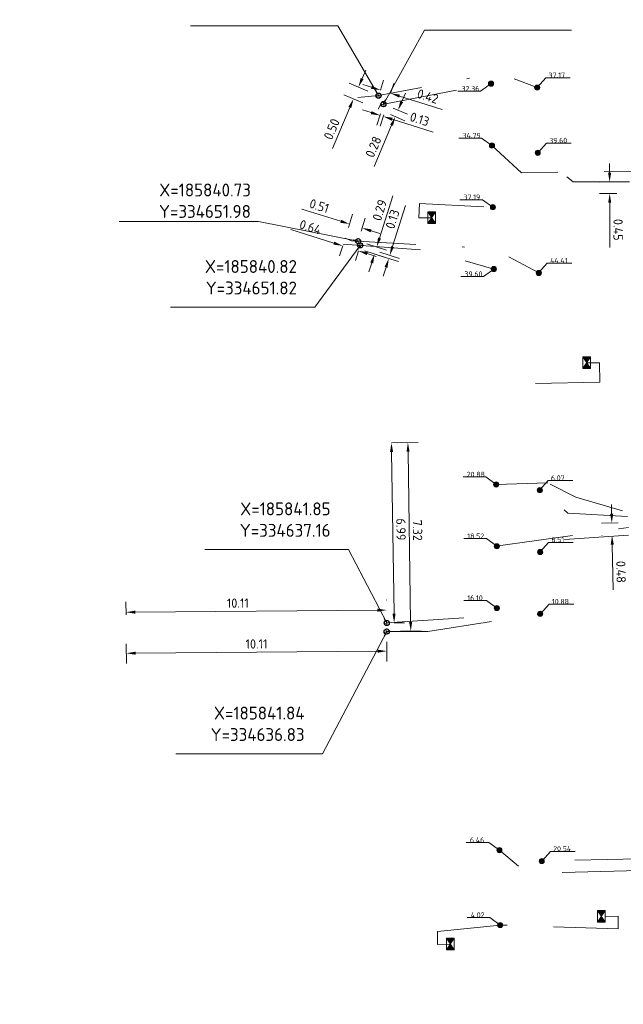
# Model space of a CAD drawing. Header units: inches. Extents: x 0 to 191500, y 0 to 342750.
# Tile 334 of 547: x 185828 to 185851, y 334622 to 334661. Entities that reach past the tile are written whole.
import ezdxf

# ---------------------------------------------------------------- set-up
doc = ezdxf.new("R2010")
doc.units = ezdxf.units.IN
doc.header["$MEASUREMENT"] = 0
for name, pattern in [('RI-HWA_HUISAANSLUITING', [4.8, 3, -1.8]), ('RI-HWA_KOLKAANSLUITING', [4.3, 2.5, -1.8]), ('RI-VWA_HUISAANSLUITING', [6.1, 2.5, -1.8, 0, -1.8])]:
    doc.linetypes.add(name, pattern=pattern)
doc.layers.get('0').update_dxf_attribs({"lineweight": 20})
doc.layers.get('DefPoints').update_dxf_attribs({"lineweight": 20})
for name, color, linetype, lineweight in [('ECW', 150, 'Continuous', 20), ('N-WE-RI-HWA-MAATVOERING-T25', 151, 'Continuous', 20), ('N-WE-RI-HWA_HUISAANSLUITING_PVC_160-G', 150, 'RI-HWA_HUISAANSLUITING', 20), ('N-WE-RI-HWA_KOLK-S', 150, 'Continuous', 20), ('N-WE-RI-HWA_KOLKAANSLUITING_PVC_160-G', 150, 'RI-HWA_KOLKAANSLUITING', 20), ('N-WE-RI-HWA_RIOOLPUT_ONTSTOPPINGSPUT-G', 150, 'Continuous', 20), ('N-WE-RI-INLAAT', 7, 'Continuous', 20), ('N-WE-RI-VWA-MAATVOERING-T25', 30, 'Continuous', 20), ('N-WE-RI-VWA_HUISAANSLUITING_PVC_160-G', 20, 'RI-VWA_HUISAANSLUITING', 20), ('N-WE-RI-VWA_RIOOLPUT_ONTSTOPPINGSPUT-G', 30, 'Continuous', 20), ('Tekst algemeen', 7, 'Continuous', 20)]:
    doc.layers.add(name, color=color, linetype=linetype, lineweight=lineweight)
doc.styles.add('NLCS-ISO', font='txt')
doc.styles.add('NLCS-ISO-M200-T18', font='txt', dxfattribs={"height": 0.36})
doc.styles.add('NLCS-ISO-M200-T25', font='txt', dxfattribs={"height": 0.5})
doc.dimstyles.new('NLCS-M200-T18-PIJL_L2_H1', dxfattribs={"dimscale": 0.2, "dimtxt": 2.5, "dimasz": 1.8, "dimexe": 2, "dimexo": 2, "dimgap": 0.7, "dimtad": 1, "dimzin": 0, "dimdsep": 46, "dimtxsty": 'NLCS-ISO-M200-T18', "dimcen": 0, "dimdle": 2, "dimclrd": 256, "dimclre": 256, "dimclrt": 256, "dimadec": 1, "dimazin": 0, "dimtfac": 1, "dimtdec": 3, "dimtofl": 0, "dimtmove": 0, "dimatfit": 3, "dimfxl": 2, "dimfxlon": 1, "dimtfillclr": 256, "dimtolj": 1, "dimtzin": 0, "dimlwd": -1, "dimlwe": -1, "dimarcsym": 0})
doc.dimstyles.new('NLCS-M200-T25-OPENBOL_L0_H0', dxfattribs={"dimscale": 0.2, "dimtxt": 2.5, "dimasz": 1, "dimexe": 2, "dimexo": 0, "dimgap": 0.5, "dimtad": 1, "dimdec": 0, "dimzin": 0, "dimdsep": 46, "dimtxsty": 'NLCS-ISO-M200-T25', "dimblk": 'DOTBLANK', "dimcen": 2, "dimclrd": 256, "dimclre": 256, "dimclrt": 256, "dimadec": 0, "dimazin": 0, "dimtp": 1, "dimtm": 1, "dimtfac": 1, "dimtix": 1, "dimtofl": 0, "dimtmove": 1, "dimatfit": 3, "dimldrblk": 'DOTBLANK', "dimfxl": 1, "dimfxlon": 1, "dimtvp": 0.5, "dimtolj": 1, "dimtzin": 0, "dimlwd": -1, "dimlwe": -1, "dimarcsym": 0})
picture_1 = doc.add_image_def('image1.ecw', size_in_pixel=(220000, 285000))

# ---------------------------------------------------------------- blocks, each defined once
blk = doc.blocks.new('N-SRI-KOLK_STRAAT_450X300-SO')
h = blk.add_hatch(color=256)
h.dxf.hatch_style = 1
h.paths.add_polyline_path([(0, 0.75), (-1.125, 1.5), (-1.125, 0)])
h.paths.add_polyline_path([(1.125, 1.5), (0, 0.75), (1.125, 0)])
for p, q in [((-1.125, 0), (1.125, 1.5)), ((1.125, 0), (-1.125, 1.5))]:
    blk.add_line(p, q)
at = {"flags": 128}
blk.add_lwpolyline([(-1.125, 0), (1.125, 0), (1.125, 1.5), (-1.125, 1.5)], close=True, dxfattribs=at)
blk = doc.blocks.new('_DotBlank')
at = {"color": 0, "linetype": 'ByBlock', "lineweight": -2}
blk.add_line((-0.5, 0), (-1, 0), dxfattribs=at)
blk.add_circle((0, 0), 0.5, dxfattribs=at)
blk = doc.blocks.new('*D3584')
at = {"layer": 'DefPoints', "color": 0, "transparency": 16777216}
for p in [(185851.168, 334654.286), (185850.497, 334653.835), (185851.17, 334653.838)]:
    blk.add_point(p, dxfattribs=at)
at = {"layer": 'N-WE-RI-VWA-MAATVOERING-T25', "transparency": 16777216}
for p, q in [((185850.493, 334654.643), (185850.491, 334655.003)), ((185850.768, 334654.284), (185850.095, 334654.281)), ((185850.77, 334653.837), (185850.097, 334653.833)), ((185850.498, 334653.475), (185850.507, 334651.738))]:
    blk.add_line(p, q, dxfattribs=at)
for points in [[(185850.553, 334654.643), (185850.433, 334654.643), (185850.495, 334654.283)], [(185850.558, 334653.476), (185850.438, 334653.475), (185850.497, 334653.835)]]:
    blk.add_solid(points, dxfattribs=at)
at = {"layer": 'N-WE-RI-VWA-MAATVOERING-T25', "transparency": 16777216, "insert": (185850.823, 334652.428), "char_height": 0.36, "attachment_point": 5, "rotation": 270.2709, "style": 'NLCS-ISO-M200-T18'}
blk.add_mtext('\\A1;0.45', dxfattribs=at)
blk = doc.blocks.new('*D3585')
at = {"layer": 'DefPoints', "color": 0, "transparency": 16777216}
for p in [(185841.53, 334657.636), (185841.997, 334657.725), (185841.93, 334657.51)]:
    blk.add_point(p, dxfattribs=at)
at = {"layer": 'N-WE-RI-VWA-MAATVOERING-T25', "transparency": 16777216}
for p, q in [((185841.254, 334657.959), (185840.911, 334658.067)), ((185841.598, 334657.851), (185841.717, 334658.232)), ((185841.997, 334657.725), (185842.117, 334658.107)), ((185842.341, 334657.617), (185843.998, 334657.097))]:
    blk.add_line(p, q, dxfattribs=at)
for points in [[(185841.272, 334658.016), (185841.236, 334657.901), (185841.598, 334657.851)], [(185842.359, 334657.675), (185842.323, 334657.56), (185841.997, 334657.725)]]:
    blk.add_solid(points, dxfattribs=at)
at = {"layer": 'N-WE-RI-VWA-MAATVOERING-T25', "transparency": 16777216, "insert": (185843.437, 334657.608), "char_height": 0.36, "attachment_point": 5, "rotation": 342.5592, "style": 'NLCS-ISO-M200-T18'}
blk.add_mtext('\\A1;0.42', dxfattribs=at)
blk = doc.blocks.new('*D3586')
at = {"layer": 'DefPoints', "color": 0, "transparency": 16777216}
for p in [(185841.726, 334657.31), (185841.854, 334657.27), (185841.715, 334656.827)]:
    blk.add_point(p, dxfattribs=at)
at = {"layer": 'N-WE-RI-HWA-MAATVOERING-T25', "transparency": 16777216}
for p, q in [((185841.243, 334656.975), (185840.9, 334657.083)), ((185841.606, 334656.929), (185841.467, 334656.485)), ((185841.734, 334656.888), (185841.595, 334656.445)), ((185842.058, 334656.719), (185843.65, 334656.219))]:
    blk.add_line(p, q, dxfattribs=at)
for points in [[(185841.261, 334657.032), (185841.225, 334656.918), (185841.587, 334656.867)], [(185842.076, 334656.776), (185842.04, 334656.661), (185841.715, 334656.827)]]:
    blk.add_solid(points, dxfattribs=at)
at = {"layer": 'N-WE-RI-HWA-MAATVOERING-T25', "transparency": 16777216, "insert": (185843.122, 334656.72), "char_height": 0.36, "attachment_point": 5, "rotation": 342.5592, "style": 'NLCS-ISO-M200-T18'}
blk.add_mtext('\\A1;0.13', dxfattribs=at)
blk = doc.blocks.new('*D3587')
at = {"layer": 'DefPoints', "color": 0, "transparency": 16777216}
for p in [(185841.53, 334657.636), (185840.554, 334657.509), (185841.335, 334657.177)]:
    blk.add_point(p, dxfattribs=at)
at = {"layer": 'N-WE-RI-VWA-MAATVOERING-T25', "transparency": 16777216}
for p, q in [((185840.889, 334658.299), (185841.03, 334658.63)), ((185841.117, 334657.811), (185840.381, 334658.123)), ((185840.923, 334657.353), (185840.186, 334657.665)), ((185840.414, 334657.178), (185839.735, 334655.579))]:
    blk.add_line(p, q, dxfattribs=at)
for points in [[(185840.834, 334658.322), (185840.945, 334658.275), (185840.749, 334657.967)], [(185840.358, 334657.201), (185840.469, 334657.154), (185840.554, 334657.509)]]:
    blk.add_solid(points, dxfattribs=at)
at = {"layer": 'N-WE-RI-VWA-MAATVOERING-T25', "transparency": 16777216, "insert": (185839.709, 334656.337), "char_height": 0.36, "attachment_point": 5, "rotation": 67.0011, "style": 'NLCS-ISO-M200-T18'}
blk.add_mtext('\\A1;0.50', dxfattribs=at)
blk = doc.blocks.new('*D3588')
at = {"layer": 'DefPoints', "color": 0, "transparency": 16777216}
for p in [(185841.726, 334657.31), (185841.617, 334657.056), (185842.176, 334656.817)]:
    blk.add_point(p, dxfattribs=at)
at = {"layer": 'N-WE-RI-HWA-MAATVOERING-T25', "transparency": 16777216}
for p, q in [((185842.426, 334657.402), (185842.567, 334657.733)), ((185841.985, 334656.899), (185842.543, 334656.66)), ((185842.094, 334657.153), (185842.652, 334656.914)), ((185842.034, 334656.486), (185841.351, 334654.889))]:
    blk.add_line(p, q, dxfattribs=at)
for points in [[(185842.371, 334657.426), (185842.481, 334657.379), (185842.284, 334657.071)], [(185841.979, 334656.51), (185842.089, 334656.463), (185842.176, 334656.817)]]:
    blk.add_solid(points, dxfattribs=at)
at = {"layer": 'N-WE-RI-HWA-MAATVOERING-T25', "transparency": 16777216, "insert": (185841.328, 334655.648), "char_height": 0.36, "attachment_point": 5, "rotation": 66.8482, "style": 'NLCS-ISO-M200-T18'}
blk.add_mtext('\\A1;0.28', dxfattribs=at)
blk = doc.blocks.new('*D3596')
at = {"layer": 'DefPoints', "color": 0, "transparency": 16777216}
for p in [(185850.58, 334641.037), (185851.223, 334641.049), (185851.232, 334640.571, -71.067)]:
    blk.add_point(p, dxfattribs=at)
at = {"layer": 'N-WE-RI-VWA-MAATVOERING-T25', "transparency": 16777216}
for p, q in [((185850.573, 334641.397), (185850.566, 334641.757)), ((185850.823, 334641.041), (185850.18, 334641.029)), ((185850.201, 334640.551), (185850.189, 334640.551)), ((185850.596, 334640.199), (185850.629, 334638.449))]:
    blk.add_line(p, q, dxfattribs=at)
for points in [[(185850.633, 334641.398), (185850.513, 334641.396), (185850.58, 334641.037)], [(185850.656, 334640.2), (185850.536, 334640.198), (185850.589, 334640.559)]]:
    blk.add_solid(points, dxfattribs=at)
at = {"layer": 'N-WE-RI-VWA-MAATVOERING-T25', "transparency": 16777216, "insert": (185850.936, 334639.143), "char_height": 0.36, "attachment_point": 5, "rotation": 271.0885, "style": 'NLCS-ISO-M200-T18'}
blk.add_mtext('\\A1;0.48', dxfattribs=at)
blk = doc.blocks.new('*D3597')
at = {"layer": 'DefPoints', "color": 0, "transparency": 16777216}
for p in [(185831.728, 334637.575), (185831.732, 334637.076), (185841.845, 334637.159, 71.067)]:
    blk.add_point(p, dxfattribs=at)
at = {"layer": 'N-WE-RI-HWA-MAATVOERING-T25', "transparency": 16777216}
for p, q in [((185831.729, 334637.476), (185831.724, 334637.975)), ((185841.838, 334638.048), (185841.838, 334638.058)), ((185841.481, 334637.655), (185832.088, 334637.578))]:
    blk.add_line(p, q, dxfattribs=at)
for points in [[(185832.087, 334637.638), (185832.088, 334637.518), (185831.728, 334637.575)], [(185841.481, 334637.715), (185841.482, 334637.595), (185841.841, 334637.658)]]:
    blk.add_solid(points, dxfattribs=at)
at = {"layer": 'N-WE-RI-HWA-MAATVOERING-T25', "transparency": 16777216, "insert": (185836.066, 334637.931), "char_height": 0.36, "attachment_point": 5, "rotation": 0.4707, "style": 'NLCS-ISO-M200-T18'}
blk.add_mtext('\\A1;10.11', dxfattribs=at)
blk = doc.blocks.new('*D3598')
at = {"layer": 'DefPoints', "color": 0, "transparency": 16777216}
for p in [(185831.735, 334636.744), (185841.844, 334636.827), (185831.741, 334635.982)]:
    blk.add_point(p, dxfattribs=at)
at = {"layer": 'N-WE-RI-VWA-MAATVOERING-T25', "transparency": 16777216}
for p, q in [((185831.738, 334636.344), (185831.744, 334635.582)), ((185841.847, 334636.427), (185841.853, 334635.665)), ((185841.49, 334636.062), (185832.101, 334635.985))]:
    blk.add_line(p, q, dxfattribs=at)
for points in [[(185832.1, 334636.045), (185832.101, 334635.925), (185831.741, 334635.982)], [(185841.489, 334636.122), (185841.49, 334636.002), (185841.85, 334636.065)]]:
    blk.add_solid(points, dxfattribs=at)
at = {"layer": 'N-WE-RI-VWA-MAATVOERING-T25', "transparency": 16777216, "insert": (185836.792, 334636.344), "char_height": 0.36, "attachment_point": 5, "rotation": 0.4707, "style": 'NLCS-ISO-M200-T18'}
blk.add_mtext('\\A1;10.11', dxfattribs=at)
blk = doc.blocks.new('*D3599')
at = {"layer": 'DefPoints', "color": 0, "transparency": 16777216}
for p in [(185841.739, 334644.151), (185842.027, 334644.155), (185841.845, 334637.159)]:
    blk.add_point(p, dxfattribs=at)
at = {"layer": 'N-WE-RI-HWA-MAATVOERING-T25', "transparency": 16777216}
for p, q in [((185842.027, 334644.155), (185842.427, 334644.161)), ((185842.128, 334637.523), (185842.033, 334643.795)), ((185842.134, 334637.163), (185842.534, 334637.169))]:
    blk.add_line(p, q, dxfattribs=at)
for points in [[(185842.093, 334643.796), (185841.973, 334643.794), (185842.027, 334644.155)], [(185842.188, 334637.524), (185842.068, 334637.522), (185842.134, 334637.163)]]:
    blk.add_solid(points, dxfattribs=at)
at = {"layer": 'N-WE-RI-HWA-MAATVOERING-T25', "transparency": 16777216, "insert": (185842.399, 334640.791), "char_height": 0.36, "attachment_point": 5, "rotation": 270.8739, "style": 'NLCS-ISO-M200-T18'}
blk.add_mtext('\\A1;6.99', dxfattribs=at)
blk = doc.blocks.new('*D3600')
at = {"layer": 'DefPoints', "color": 0, "transparency": 16777216}
for p in [(185841.732, 334644.15), (185842.667, 334644.165), (185841.844, 334636.827)]:
    blk.add_point(p, dxfattribs=at)
at = {"layer": 'N-WE-RI-VWA-MAATVOERING-T25', "transparency": 16777216}
for p, q in [((185842.267, 334644.159), (185843.067, 334644.171)), ((185842.773, 334637.201), (185842.672, 334643.805)), ((185842.378, 334636.835), (185843.178, 334636.847))]:
    blk.add_line(p, q, dxfattribs=at)
for points in [[(185842.732, 334643.806), (185842.612, 334643.804), (185842.667, 334644.165)], [(185842.833, 334637.202), (185842.713, 334637.2), (185842.778, 334636.841)]]:
    blk.add_solid(points, dxfattribs=at)
at = {"layer": 'N-WE-RI-VWA-MAATVOERING-T25', "transparency": 16777216, "insert": (185843.039, 334640.757), "char_height": 0.36, "attachment_point": 5, "rotation": 270.8739, "style": 'NLCS-ISO-M200-T18'}
blk.add_mtext('\\A1;7.32', dxfattribs=at)
blk = doc.blocks.new('*D3773')
at = {"layer": 'DefPoints', "color": 0, "transparency": 16777216}
for p in [(185840.403, 334652.649), (185840.242, 334652.139), (185840.733, 334651.985)]:
    blk.add_point(p, dxfattribs=at)
at = {"layer": 'N-WE-RI-VWA-MAATVOERING-T25', "transparency": 16777216}
for p, q in [((185840.059, 334652.757), (185838.549, 334653.231)), ((185840.362, 334652.521), (185840.522, 334653.031)), ((185840.853, 334652.367), (185841.013, 334652.877)), ((185841.236, 334652.387), (185841.58, 334652.279))]:
    blk.add_line(p, q, dxfattribs=at)
for points in [[(185840.077, 334652.814), (185840.041, 334652.7), (185840.403, 334652.649)], [(185841.254, 334652.444), (185841.219, 334652.33), (185840.893, 334652.495)]]:
    blk.add_solid(points, dxfattribs=at)
at = {"layer": 'N-WE-RI-VWA-MAATVOERING-T25', "transparency": 16777216, "insert": (185839.228, 334653.353), "char_height": 0.36, "attachment_point": 5, "rotation": 342.5592, "style": 'NLCS-ISO-M200-T18'}
blk.add_mtext('\\A1;0.51', dxfattribs=at)
blk = doc.blocks.new('*D3774')
at = {"layer": 'DefPoints', "color": 0, "transparency": 16777216}
for p in [(185840.203, 334652.013), (185840.136, 334651.801), (185840.815, 334651.821)]:
    blk.add_point(p, dxfattribs=at)
at = {"layer": 'N-WE-RI-HWA-MAATVOERING-T25', "transparency": 16777216}
for p, q in [((185839.793, 334651.909), (185838.119, 334652.434)), ((185840.136, 334651.801), (185840.017, 334651.42)), ((185840.749, 334651.609), (185840.629, 334651.228)), ((185841.092, 334651.502), (185841.436, 334651.394))]:
    blk.add_line(p, q, dxfattribs=at)
for points in [[(185839.811, 334651.966), (185839.775, 334651.852), (185840.136, 334651.801)], [(185841.11, 334651.559), (185841.074, 334651.444), (185840.749, 334651.609)]]:
    blk.add_solid(points, dxfattribs=at)
at = {"layer": 'N-WE-RI-HWA-MAATVOERING-T25', "transparency": 16777216, "insert": (185838.88, 334652.531), "char_height": 0.36, "attachment_point": 5, "rotation": 342.5777, "style": 'NLCS-ISO-M200-T18'}
blk.add_mtext('\\A1;0.64', dxfattribs=at)
blk = doc.blocks.new('*D3775')
at = {"layer": 'DefPoints', "color": 0, "transparency": 16777216}
for p in [(185840.157, 334651.867), (185840.242, 334652.139), (185841.456, 334651.758)]:
    blk.add_point(p, dxfattribs=at)
at = {"layer": 'N-WE-RI-VWA-MAATVOERING-T25', "transparency": 16777216}
for p, q in [((185841.564, 334652.102), (185842.079, 334653.743)), ((185841.074, 334651.878), (185841.838, 334651.638)), ((185840.989, 334651.606), (185841.752, 334651.366)), ((185841.263, 334651.143), (185841.155, 334650.799))]:
    blk.add_line(p, q, dxfattribs=at)
for points in [[(185841.507, 334652.12), (185841.621, 334652.084), (185841.456, 334651.758)], [(185841.206, 334651.161), (185841.32, 334651.125), (185841.371, 334651.486)]]:
    blk.add_solid(points, dxfattribs=at)
at = {"layer": 'N-WE-RI-VWA-MAATVOERING-T25', "transparency": 16777216, "insert": (185841.57, 334653.19), "char_height": 0.36, "attachment_point": 5, "rotation": 72.5755, "style": 'NLCS-ISO-M200-T18'}
blk.add_mtext('\\A1;0.29', dxfattribs=at)
blk = doc.blocks.new('*D3776')
at = {"layer": 'DefPoints', "color": 0, "transparency": 16777216}
for p in [(185840.157, 334651.867), (185840.195, 334651.986), (185841.962, 334651.432)]:
    blk.add_point(p, dxfattribs=at)
at = {"layer": 'N-WE-RI-HWA-MAATVOERING-T25', "transparency": 16777216}
for p, q in [((185842.07, 334651.775), (185842.57, 334653.367)), ((185841.581, 334651.552), (185842.344, 334651.312)), ((185841.543, 334651.432), (185842.306, 334651.193)), ((185841.817, 334650.969), (185841.709, 334650.625))]:
    blk.add_line(p, q, dxfattribs=at)
for points in [[(185842.013, 334651.793), (185842.127, 334651.757), (185841.962, 334651.432)], [(185841.76, 334650.987), (185841.874, 334650.951), (185841.925, 334651.312)]]:
    blk.add_solid(points, dxfattribs=at)
at = {"layer": 'N-WE-RI-HWA-MAATVOERING-T25', "transparency": 16777216, "insert": (185842.068, 334652.839), "char_height": 0.36, "attachment_point": 5, "rotation": 72.5777, "style": 'NLCS-ISO-M200-T18'}
blk.add_mtext('\\A1;0.13', dxfattribs=at)
blk = doc.blocks.new('A$C2C270354')
h = blk.add_hatch(color=256)
h.dxf.hatch_style = 1
edge = h.paths.add_edge_path()
edge.add_arc((0, 0), 0.1, 0, 360)
blk.add_circle((0, 0), 0.1)

msp = doc.modelspace()

# ---------------------------------------------------------------- linework, layer by layer
at = {"layer": 'N-WE-RI-HWA-MAATVOERING-T25', "flags": 128}
for points, elevation in [([(185845.89176, 334658.1022), (185845.48707, 334657.80991), (185844.60752, 334657.80991)], 0.169), ([(185845.92902, 334655.69486), (185845.52433, 334655.98716), (185844.64478, 334655.98716)], -154.1), ([(185845.96604, 334653.30282), (185845.56135, 334653.59511), (185844.6818, 334653.59511)], 0.169), ([(185846.00318, 334650.90306), (185845.59849, 334650.61077), (185844.71894, 334650.61077)], 0.169), ([(185846.09307, 334642.53669), (185845.68838, 334642.82899), (185844.80882, 334642.82899)], 71.0668), ([(185846.11501, 334637.73689), (185845.71031, 334638.02919), (185844.83076, 334638.02919)], 71.0668)]:
    msp.add_lwpolyline(points, dxfattribs=dict(at, elevation=elevation))
for points in [[(185846.11496, 334640.14136), (185845.71027, 334640.43366), (185844.83072, 334640.43366)], [(185846.21725, 334628.33744), (185845.81256, 334628.62973), (185844.93301, 334628.62973)], [(185846.24947, 334625.42709), (185845.84478, 334625.71939), (185844.96523, 334625.71939)]]:
    msp.add_lwpolyline(points, dxfattribs=at)
at = {"layer": 'N-WE-RI-HWA_HUISAANSLUITING_PVC_160-G', "flags": 128}
for points in [[(185841.60554, 334657.28209), (185845.89176, 334658.1022)], [(185841.60554, 334657.28209), (185841.50887, 334657.10483)], [(185857.85342, 334653.92133), (185856.95068, 334654.61009), (185851.23297, 334654.70179), (185847.07155, 334654.6371)], [(185840.157, 334651.867), (185843.46464, 334651.63087), (185846.00318, 334650.90306)], [(185850.99634, 334641.5185), (185849.1853, 334642.04761), (185848.09212, 334642.59904)], [(185846.08271, 334640.13679), (185851.22305, 334640.8641)], [(185851.65512, 334627.54852), (185847.29519, 334627.4299), (185846.22287, 334628.33744)]]:
    msp.add_lwpolyline(points, dxfattribs=at)
for points, elevation in [([(185845.92082, 334655.70245), (185847.07155, 334654.6371)], -154.269), ([(185846.09307, 334642.53669), (185848.09212, 334642.59904)], 71.0668), ([(185841.84533, 334637.1586), (185845.13801, 334637.38451), (185846.11501, 334637.73689)], 71.0668)]:
    msp.add_lwpolyline(points, dxfattribs=dict(at, elevation=elevation))
at = {"layer": 'N-WE-RI-HWA_KOLKAANSLUITING_PVC_160-G'}
for points in [[(185843.593, 334652.89631), (185843.093, 334652.89631), (185843.11958, 334653.44159), (185845.96604, 334653.30282)], [(185849.60586, 334647.26449), (185850.10586, 334647.26449), (185850.11866, 334646.50331), (185846.59265, 334646.444)], [(185850.32129, 334625.76343), (185850.82115, 334625.7755), (185850.8206, 334625.2755), (185846.24947, 334625.42709), (185843.81753, 334625.17679), (185843.81564, 334624.67679), (185844.31549, 334624.68887)]]:
    msp.add_lwpolyline(points, dxfattribs=at)
at = {"layer": 'N-WE-RI-HWA_RIOOLPUT_ONTSTOPPINGSPUT-G'}
for p, q in [((185841.82363, 334657.33069), (185841.6279, 334657.28962)), ((185841.70523, 334657.40802), (185841.7463, 334657.21229)), ((185840.79441, 334651.91876), (185840.83549, 334651.72303)), ((185840.91282, 334651.84143), (185840.71708, 334651.80035)), ((185841.9432, 334637.17914), (185841.74746, 334637.13806)), ((185841.82479, 334637.25647), (185841.86587, 334637.06073))]:
    msp.add_line(p, q, dxfattribs=at)
for centre in [(185841.72577, 334657.31015), (185840.81495, 334651.82089), (185841.84533, 334637.1586)]:
    msp.add_circle(centre, 0.1, dxfattribs=at)
at = {"layer": 'N-WE-RI-VWA-MAATVOERING-T25', "flags": 128}
for points in [[(185847.67749, 334657.95075), (185848.014, 334658.32648), (185848.96967, 334658.32648)], [(185847.74025, 334650.75239), (185848.07676, 334651.12812), (185849.03243, 334651.12812)], [(185847.77186, 334642.31281), (185848.10836, 334642.68854), (185849.06403, 334642.68854)], [(185847.8092, 334637.51287), (185848.14571, 334637.8886), (185849.10138, 334637.8886)]]:
    msp.add_lwpolyline(points, dxfattribs=at)
at = {"layer": 'N-WE-RI-VWA-MAATVOERING-T25', "elevation": 51.676, "flags": 128}
for points in [[(185847.70507, 334655.41669), (185848.04158, 334655.79242), (185848.99725, 334655.79242)], [(185847.7843, 334639.91284), (185848.12081, 334640.28857), (185849.07648, 334640.28857)], [(185847.859, 334627.913), (185848.1955, 334628.28873), (185849.15117, 334628.28873)]]:
    msp.add_lwpolyline(points, dxfattribs=at)
at = {"layer": 'N-WE-RI-VWA_HUISAANSLUITING_PVC_160-G', "flags": 128}
for points in [[(185840.72252, 334657.5614), (185841.52995, 334657.63561), (185846.16371, 334658.52223), (185847.68264, 334657.9488)], [(185851.26078, 334654.28493), (185849.07533, 334654.28493), (185847.70507, 334655.41669)], [(185840.47471, 334651.99941), (185840.232, 334652.106)], [(185840.47471, 334651.99941), (185845.991, 334651.69013), (185847.74642, 334650.74909)], [(185851.1819, 334641.29343), (185848.87914, 334641.4272), (185847.7843, 334642.31281)], [(185843.43447, 334636.8267), (185847.8092, 334637.51287)], [(185843.43447, 334636.8267), (185841.84351, 334636.82661)], [(185851.64897, 334627.99848), (185847.859, 334627.913)]]:
    msp.add_lwpolyline(points, dxfattribs=at)
at = {"layer": 'N-WE-RI-VWA_HUISAANSLUITING_PVC_160-G', "elevation": -71.0668, "flags": 128}
msp.add_lwpolyline([(185851.23188, 334640.57083), (185848.10855, 334640.35631), (185847.79675, 334639.91284)], dxfattribs=at)
at = {"layer": 'N-WE-RI-VWA_RIOOLPUT_ONTSTOPPINGSPUT-G'}
for p, q in [((185841.61935, 334657.67845), (185841.4391, 334657.5918)), ((185841.4859, 334657.72525), (185841.57255, 334657.545)), ((185840.82233, 334652.02785), (185840.64208, 334651.9412)), ((185840.68888, 334652.07465), (185840.77554, 334651.8944)), ((185841.93363, 334636.86993), (185841.75338, 334636.78328)), ((185841.80018, 334636.91673), (185841.88683, 334636.73648))]:
    msp.add_line(p, q, dxfattribs=at)
for centre in [(185841.52922, 334657.63513), (185840.73221, 334651.98453), (185841.84351, 334636.82661)]:
    msp.add_circle(centre, 0.1, dxfattribs=at)

# ---------------------------------------------------------------- block references
at = {"layer": 'N-WE-RI-HWA_KOLK-S', "xscale": 0.2, "yscale": 0.2, "zscale": 0.2, "rotation": 270}
for p in [(185843.443, 334652.89631, 52.231), (185849.45586, 334647.26449, 51.961), (185850.02129, 334625.76343), (185844.16549, 334624.68887)]:
    msp.add_blockref('N-SRI-KOLK_STRAAT_450X300-SO', p, dxfattribs=at)
at = {"layer": 'N-WE-RI-INLAAT', "rotation": 0.06357443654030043}
for p in [(185845.89176, 334658.1022, 0.169), (185847.68264, 334657.9488, 51.676), (185845.92902, 334655.69486, -154.1), (185847.70507, 334655.41669, 51.676), (185845.96604, 334653.30282, 0.169), (185846.00318, 334650.90306, 0.169), (185847.74642, 334650.74909, 51.676), (185846.09307, 334642.53669, 71.2358), (185847.7843, 334642.31281, 51.676), (185846.11501, 334640.13679, 71.2358), (185847.79675, 334639.91284, 51.676), (185846.11501, 334637.73689, 71.2358), (185847.79675, 334637.51287, 51.676), (185846.21725, 334628.33744), (185847.859, 334627.913, 51.676), (185846.24947, 334625.42709, -7.10668)]:
    msp.add_blockref('A$C2C270354', p, dxfattribs=at)

# ---------------------------------------------------------------- texts
at = {"layer": 'N-WE-RI-HWA-MAATVOERING-T25', "style": 'NLCS-ISO'}
for s, p in [('32.36', (185844.74752, 334657.80991, 0.169)), ('34.79', (185844.78478, 334655.98716, -154.1)), ('37.19', (185844.8218, 334653.59511, 0.169)), ('39.60', (185844.85894, 334650.61077, 0.169)), ('20.88', (185844.94882, 334642.82899, 71.0668)), ('18.52', (185844.97072, 334640.43366)), ('16.10', (185844.97076, 334638.02919, 71.0668)), ('6.46', (185845.07301, 334628.62973)), ('4.02', (185845.10523, 334625.71939))]:
    msp.add_text(s, height=0.2, rotation=359.997829, dxfattribs=at).set_placement(p)
at = {"layer": 'N-WE-RI-VWA-MAATVOERING-T25', "style": 'NLCS-ISO'}
for s, p in [('37.17', (185848.12247, 334658.32658, -2.496)), ('39.60', (185848.15005, 334655.79252, 49.18)), ('44.41', (185848.18523, 334651.12822, -2.496)), ('6.07', (185848.21683, 334642.68864, -2.496)), ('8.51', (185848.22928, 334640.28867, 49.18)), ('10.88', (185848.25418, 334637.8887, -2.496)), ('20.54', (185848.30398, 334628.28883, 49.18))]:
    msp.add_text(s, height=0.2, rotation=0.527971, dxfattribs=at).set_placement(p)
at = {"layer": 'Tekst algemeen', "char_height": 0.5, "attachment_point": 9, "style": 'NLCS-ISO-M200-T25'}
for s, insert in [('X=185840.73\\PY=334651.98', (185836.57368, 334652.88828)), ('X=185840.82\\PY=334651.82', (185838.36058, 334649.91684)), ('X=185841.85\\PY=334637.16', (185839.66464, 334640.5053, 71.0668)), ('X=185841.84\\PY=334636.83', (185838.65555, 334632.57522))]:
    msp.add_mtext(s, dxfattribs=dict(at, insert=insert))

# ---------------------------------------------------------------- dimensions: what is measured, and where the dimension line sits
at = {"layer": 'N-WE-RI-HWA-MAATVOERING-T25'}
for p1, p2, distance, picture, middle in [((185841.72577, 334657.31015), (185841.61713, 334657.05609), 0.60747, '*D3588', (185841.32764, 334655.64793)), ((185841.72577, 334657.31015), (185841.85427, 334657.26978), -0.46462, '*D3586', (185843.12203, 334656.71991)), ((185840.157, 334651.867), (185840.1945, 334651.9865), -1.85265, '*D3776', (185842.06832, 334652.83885)), ((185840.81495, 334651.82089), (185840.20281, 334652.01299), 0.22176, '*D3774', (185838.8801, 334652.53103))]:
    dim = msp.add_aligned_dim(p1=p1, p2=p2, distance=distance, dimstyle='NLCS-M200-T18-PIJL_L2_H1', dxfattribs=at)
    dim.commit()
    dim.dimension.update_dxf_attribs({"geometry": picture, "text_midpoint": middle})
for base, p1, p2, angle, picture, middle in [((185842.02719, 334644.15492), (185841.84533, 334637.1586), (185841.73867, 334644.15052), 90.873948, '*D3599', (185842.07857, 334640.78638)), ((185831.72776, 334637.5753), (185841.84533, 334637.1586, 71.0668), (185831.73186, 334637.07552), 180.470691, '*D3597', (185836.06887, 334637.61096))]:
    dim = msp.add_linear_dim(base=base, p1=p1, p2=p2, angle=angle, dimstyle='NLCS-M200-T18-PIJL_L2_H1', dxfattribs=at)
    dim.commit()
    dim.dimension.update_dxf_attribs({"geometry": picture, "text_midpoint": middle, "dimtype": 161})
at = {"layer": 'N-WE-RI-VWA-MAATVOERING-T25'}
for p1, p2, distance, picture, middle in [((185841.52995, 334657.63561), (185841.3355, 334657.17748), -0.84863, '*D3587', (185839.70941, 334656.33748)), ((185841.52995, 334657.63561), (185841.92974, 334657.51001), 0.22553, '*D3585', (185843.43706, 334657.60829)), ((185851.1676, 334654.28628), (185851.16971, 334653.8384), -0.6731, '*D3584', (185850.82328, 334652.42817)), ((185840.73282, 334651.98493), (185840.24237, 334652.13902), -0.53459, '*D3773', (185839.22829, 334653.35338)), ((185840.157, 334651.867), (185840.24237, 334652.13902), -1.272, '*D3775', (185841.56992, 334653.1897))]:
    dim = msp.add_aligned_dim(p1=p1, p2=p2, distance=distance, dimstyle='NLCS-M200-T18-PIJL_L2_H1', dxfattribs=at)
    dim.commit()
    dim.dimension.update_dxf_attribs({"geometry": picture, "text_midpoint": middle})
for base, p1, p2, angle, picture, middle in [((185842.6667, 334644.16467), (185841.84351, 334636.82661), (185841.73178, 334644.15041), 90.873948, '*D3600', (185842.71877, 334640.75162)), ((185850.58017, 334641.03681), (185851.23188, 334640.57083, -71.0668), (185851.22279, 334641.04902), 91.088489, '*D3596', (185850.61627, 334639.1371)), ((185831.74084, 334635.98233), (185841.84351, 334636.82661), (185831.73459, 334636.74356), 180.470691, '*D3598', (185836.79438, 334636.02385))]:
    dim = msp.add_linear_dim(base=base, p1=p1, p2=p2, angle=angle, dimstyle='NLCS-M200-T18-PIJL_L2_H1', dxfattribs=at)
    dim.commit()
    dim.dimension.update_dxf_attribs({"geometry": picture, "text_midpoint": middle, "dimtype": 161})

# ---------------------------------------------------------------- pictures from other files: only their frames are drawn
at = {"layer": 'ECW'}
image = msp.add_image(picture_1, insert=(180500, 328500), size_in_units=(11000, 14250), dxfattribs=at)
image.dxf.flags = 7

# ---------------------------------------------------------------- leaders
at = {"layer": 'Tekst algemeen', "annotation_type": 0, "has_hookline": 1}
for points, hookline_direction, text_width in [([(185841.52995, 334657.63561), (185839.95324, 334660.34337), (185839.75324, 334660.34337)], 1, 5.02381), ([(185841.71511, 334657.30305), (185843.31075, 334660.17914), (185843.51075, 334660.17914)], 0, 5), ([(185840.73282, 334651.98493), (185836.86617, 334652.74632)], 1, 4.90476), ([(185840.8164, 334651.81993), (185839.06058, 334649.41684), (185838.86058, 334649.41684)], 1, 4.90476), ([(185841.84533, 334637.1586, 71.0668), (185840.36464, 334640.0053, 71.0668), (185840.16464, 334640.0053, 71.0668)], 1, 4.88095), ([(185841.84351, 334636.82661), (185839.35555, 334632.07522), (185839.15555, 334632.07522)], 1, 5)]:
    msp.add_leader(points, dimstyle='NLCS-M200-T25-OPENBOL_L0_H0', override={"dimscale": 1, "dimtxt": 0.5, "dimasz": 0.2}, dxfattribs=dict(at, hookline_direction=hookline_direction, text_width=text_width))

doc.saveas('drawing.dxf')
